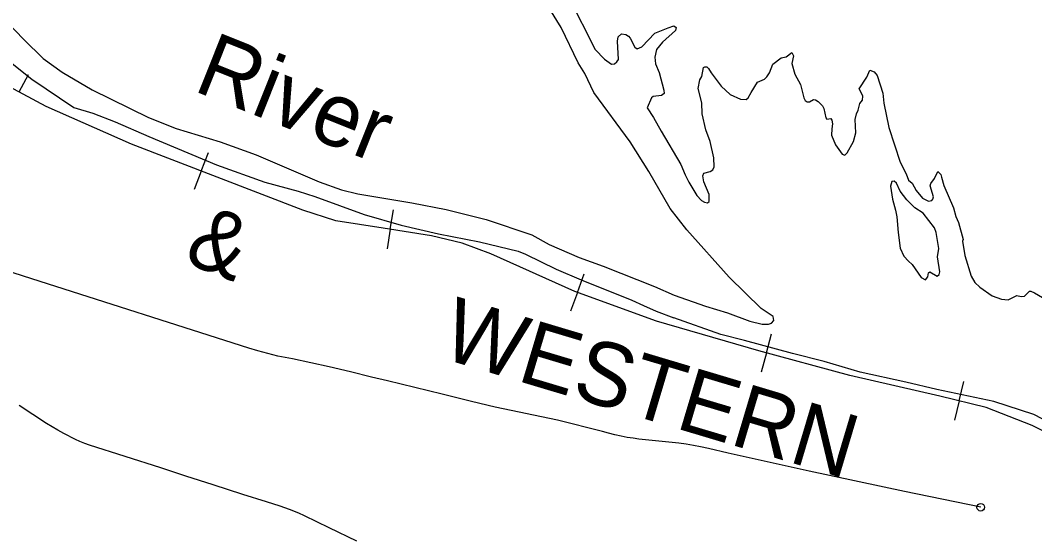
# Model space of a CAD drawing. Extents: x -19 to 366, y -4 to 359.
# Drawn here: x 147.247 to 148.524, y 194.739 to 195.386 of the extents above; entities that cross this region are included whole.
import ezdxf

# ---------------------------------------------------------------- set-up
doc = ezdxf.new("R2010")
doc.units = 0
for name, color, linetype in [('Level 33', 7, 'Continuous'), ('Level 35', 7, 'Continuous'), ('Level 40', 7, 'Continuous'), ('Level 60', 7, 'Continuous'), ('Level 9', 7, 'Continuous')]:
    doc.layers.add(name, color=color, linetype=linetype)

msp = doc.modelspace()

# ---------------------------------------------------------------- linework, layer by layer
at = {"layer": 'Level 33'}
for points in [[(148.4562, 194.7738), (148.3604, 194.7938), (148.2402, 194.8192), (148.1382, 194.8419), (148.1137, 194.8477), (148.1036, 194.8498), (148.0946, 194.8515), (148.0855, 194.853), (148.0764, 194.8543), (148.0261, 194.8595), (148.0187, 194.8605), (148.0112, 194.8617), (148.0038, 194.8631), (147.9958, 194.8649), (147.9879, 194.8669), (147.98, 194.8691), (147.9235, 194.8835), (147.8452, 194.8998), (147.8154, 194.9068), (147.7782, 194.9159), (147.7094, 194.9329), (147.6896, 194.9376), (147.6629, 194.9442), (147.6361, 194.9506), (147.5901, 194.9604), (147.5716, 194.964), (147.559, 194.9671), (147.5464, 194.9704), (147.5349, 194.9739), (147.2618, 195.0613), (147.0698, 195.1229)], [(147.6708, 194.731), (147.6362, 194.7481), (147.6053, 194.763), (147.5978, 194.7663), (147.5861, 194.7708), (147.5743, 194.775), (147.5573, 194.7806), (147.5276, 194.7898), (147.49, 194.8021), (147.4557, 194.8129), (147.4241, 194.8232), (147.3346, 194.852), (147.3285, 194.8541), (147.3225, 194.8565), (147.3167, 194.8591), (147.3022, 194.8666), (147.2948, 194.8706), (147.2876, 194.8748), (147.2804, 194.8792), (147.246, 194.9018)]]:
    msp.add_lwpolyline(points, dxfattribs=at)
msp.add_circle((148.4562, 194.7738), 0.00473, dxfattribs=at)
at = {"layer": 'Level 35'}
for points in [[(147.207, 195.4084), (147.2518, 195.3621), (147.2762, 195.3383), (147.3002, 195.321), (147.3378, 195.2987), (147.4087, 195.2641), (147.4434, 195.25), (147.499, 195.2336), (147.5443, 195.217), (147.6235, 195.1833), (147.6515, 195.173), (147.6724, 195.1682), (147.7403, 195.1567), (147.7836, 195.1482), (147.8339, 195.1356), (147.8912, 195.1164), (147.9132, 195.1042), (147.9507, 195.088), (147.981, 195.0772), (148.0455, 195.0515)], [(147.1739, 195.398), (147.1957, 195.3712), (147.2351, 195.3336), (147.2618, 195.3121), (147.3148, 195.2767), (147.3388, 195.2695), (147.3668, 195.2586), (147.409, 195.2402), (147.4943, 195.2043), (147.5552, 195.1826), (147.5973, 195.1715), (147.6181, 195.1648), (147.6804, 195.1419), (147.7266, 195.1285), (147.7736, 195.1179)], [(147.7736, 195.1179), (147.8255, 195.1078), (147.8739, 195.0957), (147.8832, 195.092), (147.9218, 195.0732), (147.9532, 195.0597), (148.0171, 195.0344), (148.0318, 195.0274)], [(148.0455, 195.0515), (148.0702, 195.0405), (148.1099, 195.0269)], [(148.0318, 195.0274), (148.0479, 195.0203), (148.0701, 195.0121)]]:
    msp.add_lwpolyline(points, dxfattribs=at)
at = {"layer": 'Level 40'}
for p, q in [((147.246, 195.2962), (147.2578, 195.3182)), ((147.4751, 195.1967), (147.4841, 195.22)), ((147.4751, 195.1967), (147.4661, 195.1734)), ((147.713, 195.1235), (147.717, 195.1481)), ((147.713, 195.1235), (147.709, 195.0988)), ((147.9486, 195.044), (147.9571, 195.0675)), ((147.9486, 195.044), (147.94, 195.0205)), ((148.1866, 194.9679), (148.1931, 194.992)), ((148.1866, 194.9679), (148.18, 194.9438)), ((148.4291, 194.9075), (148.435, 194.9318)), ((148.4291, 194.9075), (148.4232, 194.8832))]:
    msp.add_line(p, q, dxfattribs=at)
for points in [[(147.9453, 195.0452), (147.8396, 195.0924), (147.8037, 195.1058), (147.7649, 195.115), (147.7043, 195.1249), (147.6444, 195.134), (147.6028, 195.1474), (147.3872, 195.2306), (147.2801, 195.2779), (146.8805, 195.4922)], [(148.5576, 194.8584), (148.521, 194.8767), (148.4632, 194.8993), (148.4047, 194.9134), (148.2913, 194.9394), (148.1771, 194.9705), (148.0482, 195.0078), (147.9453, 195.0452), (147.8396, 195.0924), (147.8037, 195.1058), (147.7649, 195.115), (147.7043, 195.1249), (147.6444, 195.134), (147.6028, 195.1474), (147.3872, 195.2306), (147.2801, 195.2779), (146.8805, 195.4922)], [(148.5576, 194.8584), (148.521, 194.8767), (148.4632, 194.8993), (148.4047, 194.9134), (148.2913, 194.9394), (148.1771, 194.9705), (148.0482, 195.0078), (147.9453, 195.0452)]]:
    msp.add_lwpolyline(points, dxfattribs=at)
at = {"layer": 'Level 60'}
for points in [[(154.1159, 1.8709), (153.9063, 10.4874), (153.696, 19.1041), (153.485, 27.7209), (153.2733, 36.3378), (153.0608, 44.9549), (152.8476, 53.5721), (152.6337, 62.1894), (152.419, 70.8069), (152.2036, 79.4245), (151.9875, 88.0422), (151.7707, 96.6601), (151.5531, 105.2782), (151.3348, 113.8963), (151.1158, 122.5147), (150.8961, 131.1331), (150.6757, 139.7517), (150.4545, 148.3704), (150.2326, 156.9893), (150.0101, 165.6083), (149.7867, 174.2275), (149.5627, 182.8468), (149.338, 191.4662), (149.1125, 200.0858), (148.8864, 208.7055), (148.6595, 217.3254), (148.4319, 225.9454), (148.2037, 234.5655), (147.9747, 243.1858), (147.745, 251.8063), (147.5146, 260.4269), (147.2835, 269.0476), (147.0517, 277.6685), (146.8191, 286.2895), (146.5859, 294.9106), (146.352, 303.5319), (146.1174, 312.1534), (145.8821, 320.775), (145.6461, 329.3967), (145.4094, 338.0186), (145.172, 346.6406)], [(0, 189.5162), (7.1121, 189.5206), (14.2243, 189.5339), (21.3364, 189.556), (28.4484, 189.5869), (35.5605, 189.6267), (42.6725, 189.6754), (49.7844, 189.7329), (56.8962, 189.7992), (64.0079, 189.8744), (71.1196, 189.9584), (78.2311, 190.0512), (85.3425, 190.1529), (92.4538, 190.2635), (99.5649, 190.3829), (106.6759, 190.5111), (113.7867, 190.6482), (120.8974, 190.7941), (128.0078, 190.9489), (135.1181, 191.1125), (142.2282, 191.2849), (149.338, 191.4662), (156.4476, 191.6563), (163.5569, 191.8553), (170.666, 192.0631), (177.7749, 192.2798), (184.8835, 192.5053), (191.9917, 192.7396), (199.0997, 192.9828), (206.2074, 193.2348), (213.3147, 193.4956), (220.4218, 193.7653), (227.5285, 194.0438), (234.6348, 194.3312), (241.7408, 194.6274), (248.8464, 194.9324), (255.9516, 195.2463), (263.0564, 195.569), (270.1608, 195.9005), (277.2648, 196.2409), (284.3683, 196.5901), (291.4715, 196.9481), (298.5741, 197.315), (305.6763, 197.6907), (312.7781, 198.0753), (319.8793, 198.4686), (326.9801, 198.8708), (334.0804, 199.2818), (341.1801, 199.7017)]]:
    msp.add_spline(points, degree=3, dxfattribs=at)
at = {"layer": 'Level 9'}
for points in [[(147.9377, 195.4154), (147.9711, 195.3494), (147.9825, 195.3372), (147.9916, 195.3311), (147.9952, 195.3315), (147.9984, 195.334), (148.0003, 195.3369), (147.999, 195.3599), (147.9999, 195.3654), (148.0042, 195.3692), (148.0097, 195.3685), (148.0129, 195.3663), (148.0149, 195.3637), (148.0209, 195.3524), (148.024, 195.3505), (148.0296, 195.3527), (148.0461, 195.37), (148.0627, 195.3766), (148.0698, 195.3792), (148.0727, 195.3774), (148.0722, 195.3734), (148.0557, 195.3589), (148.0483, 195.3495), (148.0459, 195.34), (148.047, 195.3316), (148.0517, 195.3205), (148.0575, 195.2984), (148.0578, 195.2944), (148.0546, 195.2919), (148.044, 195.2904), (148.0419, 195.2887), (148.0362, 195.2761), (148.0445, 195.264), (148.0541, 195.2467), (148.0788, 195.2049), (148.0843, 195.1919)], [(148.1099, 195.0269), (148.1374, 195.0183), (148.1656, 195.0079), (148.181, 195.0041), (148.1893, 195.0042), (148.1927, 195.0052), (148.1957, 195.0087), (148.1949, 195.0138), (148.1797, 195.024), (148.1394, 195.063), (148.0862, 195.1226), (148.0655, 195.1497), (148.0383, 195.196), (148.0148, 195.2333), (147.9694, 195.2955), (147.9579, 195.3195), (147.9497, 195.3326), (147.9282, 195.3773), (147.9137, 195.4001)], [(148.0843, 195.1919), (148.0887, 195.1828), (148.099, 195.1659), (148.1048, 195.1597), (148.1084, 195.1577), (148.1122, 195.1569), (148.1145, 195.1583), (148.1146, 195.1672), (148.1079, 195.1829), (148.1063, 195.1908), (148.1079, 195.1941), (148.1157, 195.1961), (148.1191, 195.198), (148.1209, 195.2019), (148.1202, 195.2134), (148.1159, 195.2339), (148.1102, 195.2486), (148.1057, 195.2688), (148.1053, 195.2823), (148.1005, 195.3005), (148.1028, 195.3113), (148.105, 195.3157), (148.1074, 195.3268), (148.1089, 195.3279), (148.1113, 195.3279), (148.1138, 195.3257), (148.1171, 195.3204), (148.1297, 195.3035), (148.141, 195.293), (148.154, 195.2869), (148.1608, 195.2867), (148.1634, 195.2888), (148.1671, 195.2955), (148.1751, 195.3085), (148.1842, 195.3122), (148.1871, 195.3151), (148.1903, 195.3203), (148.1947, 195.331), (148.205, 195.3389), (148.2112, 195.3403), (148.2186, 195.3457), (148.2207, 195.3417), (148.2186, 195.3318), (148.2222, 195.3186), (148.2292, 195.3056), (148.2334, 195.2886), (148.2353, 195.2856), (148.2376, 195.2839), (148.2409, 195.2839), (148.2456, 195.2865), (148.2484, 195.2861), (148.2517, 195.2843), (148.2571, 195.2786)], [(148.2571, 195.2786), (148.2586, 195.2752), (148.2614, 195.2635), (148.2626, 195.262), (148.2675, 195.2626), (148.2687, 195.2608), (148.2695, 195.256), (148.2688, 195.2499), (148.2686, 195.2416), (148.2733, 195.2297), (148.2818, 195.2178), (148.2851, 195.2168), (148.288, 195.2195), (148.2962, 195.234), (148.2991, 195.2447), (148.2984, 195.2613), (148.3, 195.2686), (148.3021, 195.2732), (148.304, 195.2817), (148.3076, 195.2858), (148.3077, 195.2907), (148.3063, 195.2947), (148.3034, 195.3001), (148.3128, 195.3149), (148.3165, 195.3237), (148.3222, 195.3213), (148.3257, 195.3168), (148.333, 195.2946), (148.3344, 195.2821), (148.3407, 195.2515), (148.3548, 195.2078), (148.3622, 195.1933), (148.3653, 195.185), (148.3699, 195.1816), (148.375, 195.172), (148.3831, 195.1624), (148.3905, 195.1587), (148.3945, 195.1597), (148.396, 195.1613), (148.3967, 195.1643), (148.3927, 195.1781), (148.3936, 195.181), (148.3981, 195.1875), (148.4021, 195.1961), (148.406, 195.1922), (148.407, 195.1888)], [(148.407, 195.1888), (148.41, 195.1784), (148.4219, 195.1502), (148.4249, 195.1395), (148.4281, 195.1319), (148.4341, 195.1107), (148.4335, 195.1085), (148.4361, 195.0905), (148.4442, 195.0646), (148.4487, 195.0565), (148.455, 195.0505), (148.4707, 195.0399), (148.4822, 195.0355), (148.4907, 195.0348), (148.5018, 195.0403), (148.5071, 195.039), (148.5115, 195.0394), (148.5175, 195.0454), (148.5195, 195.0458), (148.5241, 195.0436), (148.5341, 195.0375)], [(148.3524, 195.1193), (148.355, 195.0998), (148.3593, 195.0896), (148.3653, 195.0832), (148.3701, 195.0791), (148.3813, 195.0628), (148.3868, 195.0598), (148.3896, 195.0635), (148.3905, 195.0688), (148.392, 195.0699), (148.4015, 195.0644), (148.404, 195.0665), (148.4047, 195.0701), (148.402, 195.0889), (148.4037, 195.0993), (148.4002, 195.1194), (148.3982, 195.1253), (148.3837, 195.1435), (148.3732, 195.1505), (148.3632, 195.1603), (148.3547, 195.1714), (148.3502, 195.1816), (148.3471, 195.184), (148.3445, 195.1834), (148.3427, 195.1777), (148.345, 195.1614), (148.349, 195.1476)], [(148.349, 195.1476), (148.3508, 195.1389), (148.3524, 195.1193)], [(148.7055, 194.813), (148.694, 194.821), (148.6851, 194.8262), (148.6739, 194.8293), (148.6656, 194.8317), (148.6627, 194.8328), (148.6597, 194.8322), (148.6543, 194.8303), (148.6498, 194.8266), (148.6454, 194.8264), (148.5691, 194.8679), (148.5433, 194.8801), (148.5231, 194.8904), (148.4726, 194.9068), (148.4011, 194.9218), (148.3619, 194.9312), (148.3045, 194.9439), (148.2592, 194.9571), (148.2194, 194.967), (148.1587, 194.9837), (148.1292, 194.9913), (148.0701, 195.0121)]]:
    msp.add_lwpolyline(points, dxfattribs=at)

# ---------------------------------------------------------------- texts
at = {"layer": 'Level 35'}
msp.add_text('River', height=0.08, rotation=338.2628, dxfattribs=at).set_placement((147.4634, 195.2984))
at = {"layer": 'Level 40'}
for s, rotation, p in [('&', 338.4278, (147.4511, 195.0831)), ('WESTERN', 343.3632, (147.7739, 194.9624))]:
    msp.add_text(s, height=0.08, rotation=rotation, dxfattribs=at).set_placement(p)

doc.saveas('drawing.dxf')
